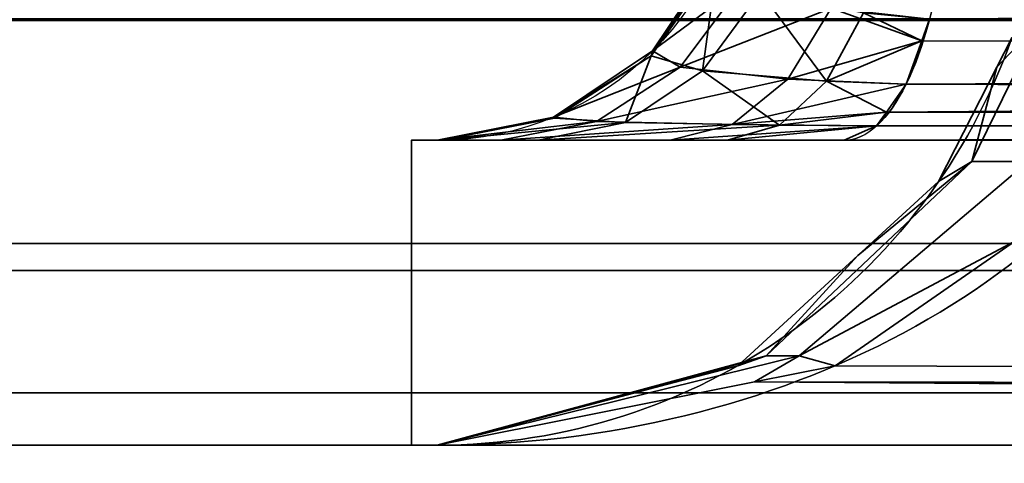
# Model space of a CAD drawing. Header units: millimetres. Extents: x -503 to 6703, y -110 to 193.
# Tile 290 of 656: x 1108.7 to 1110.96, y -27.54 to -26.52. Entities that reach past the tile are written whole.
import ezdxf

# ---------------------------------------------------------------- set-up
doc = ezdxf.new("R2010")
doc.units = ezdxf.units.MM
doc.layers.add('151', color=7, linetype='Continuous', true_color=0xffffff)

# ---------------------------------------------------------------- blocks, each defined once
blk = doc.blocks.new('UG_SURFACE_166')
at = {"layer": '151', "color": 252, "linetype": 'Continuous', "lineweight": 35}
for points in [[(1085.08, -27.5, -7.75), (1133.92, -27.5, 673.3388), (1133.92, -27.5, 332.7944)], [(1085.08, -27.5, -7.75), (1133.92, -27.5, 1013.8832), (1133.92, -27.5, 673.3388)], [(1085.08, -27.5, -7.75), (1085.08, -27.5, 2072.17), (1133.92, -27.5, 1354.4277), (1133.92, -27.5, 1013.8832)], [(1085.08, -27.5, 2072.17), (1133.92, -27.5, 1694.972), (1133.92, -27.5, 1354.4277)], [(1085.08, -27.5, 2072.17), (1133.92, -27.5, 2023.33), (1133.92, -27.5, 1694.972)], [(1133.92, -27.5, 332.7944), (1133.92, -27.5, -7.75), (1085.08, -27.5, -7.75)], [(1133.92, -27.5, 2023.33), (1085.08, -27.5, 2072.17), (1085.08, -29, 2072.17), (1133.92, -29, 2023.33)], [(1085.08, -27.5, -7.75), (1133.92, -27.5, -7.75), (1133.92, -29, -7.75), (1085.08, -29, -7.75)]]:
    blk.add_3dface(points, dxfattribs=at)
blk = doc.blocks.new('UG_SURFACE_167')
at = {"layer": '151', "color": 252, "linetype": 'Continuous', "lineweight": 35}
for points in [[(1085.08, -27.5, -7.75), (1133.92, -27.5, 673.3388), (1133.92, -27.5, 332.7944)], [(1085.08, -27.5, -7.75), (1133.92, -27.5, 1013.8832), (1133.92, -27.5, 673.3388)], [(1085.08, -27.5, -7.75), (1085.08, -27.5, 2072.17), (1133.92, -27.5, 1354.4277), (1133.92, -27.5, 1013.8832)], [(1085.08, -27.5, 2072.17), (1133.92, -27.5, 1694.972), (1133.92, -27.5, 1354.4277)], [(1085.08, -27.5, 2072.17), (1133.92, -27.5, 2023.33), (1133.92, -27.5, 1694.972)], [(1133.92, -27.5, 332.7944), (1133.92, -27.5, -7.75), (1085.08, -27.5, -7.75)], [(1133.92, -27.5, 2023.33), (1085.08, -27.5, 2072.17), (1085.08, -29, 2072.17), (1133.92, -29, 2023.33)], [(1085.08, -27.5, -7.75), (1133.92, -27.5, -7.75), (1133.92, -29, -7.75), (1085.08, -29, -7.75)]]:
    blk.add_3dface(points, dxfattribs=at)
blk = doc.blocks.new('UG_SURFACE_168')
at = {"layer": '151', "color": 252, "linetype": 'Continuous', "lineweight": 35}
for points in [[(1916.4697, -26.2282, 2073.7197), (1916.3797, -26.5246, 2073.6296), (1083.6203, -26.5246, 2073.6296), (1083.5303, -26.2282, 2073.7197)], [(1082.0591, -26.5209, 2075.1908), (1082.2345, -27.0987, 2075.0155), (1917.7655, -27.0987, 2075.0155), (1917.9409, -26.5209, 2075.1908)], [(1916.0372, -27.0372, 2073.2872), (1083.9628, -27.0372, 2073.2872), (1083.6203, -26.5246, 2073.6296), (1916.3797, -26.5246, 2073.6296)], [(1915.5246, -27.3797, 2072.7746), (1084.4754, -27.3797, 2072.7746), (1083.9628, -27.0372, 2073.2872), (1916.0372, -27.0372, 2073.2872)], [(1917.7655, -27.0987, 2075.0155), (1082.2345, -27.0987, 2075.0155), (1082.9021, -28.0979, 2074.348), (1917.0979, -28.0979, 2074.348)], [(1914.92, -27.5, 2072.17), (1085.08, -27.5, 2072.17), (1084.4754, -27.3797, 2072.7746), (1915.5246, -27.3797, 2072.7746)], [(1085.08, -27.5, 2072.17), (1914.92, -27.5, 2072.17), (1866.08, -27.5, 2023.33), (1133.92, -27.5, 2023.33)], [(1133.92, -29, 2023.33), (1085.08, -29, 2072.17), (1085.08, -27.5, 2072.17), (1133.92, -27.5, 2023.33)]]:
    blk.add_3dface(points, dxfattribs=at)
blk = doc.blocks.new('UG_SURFACE_194')
at = {"layer": '151', "color": 252, "linetype": 'Continuous', "lineweight": 35}
for points in [[(1110.7908, -26.5217, 1164.2646), (1130.2004, -26.5766, 1171.6117), (1130.2525, -26.3324, 1171.4731)], [(1130.2525, -26.3324, 998.5269), (1130.2004, -26.5766, 998.3883), (1110.7908, -26.5217, 1005.7354)], [(1110.3593, -26.4423, 1163.7856), (1110.3057, -26.3679, 1163.3767), (1110.1539, -26.595, 1163.3767)], [(1110.1539, -26.595, 1006.6233), (1110.1539, -26.595, 1163.3767), (1110.3057, -26.3679, 1163.3767), (1110.3057, -26.3679, 1006.6233)], [(1110.1539, -26.595, 1006.6233), (1110.3057, -26.3679, 1006.6233), (1110.303, -26.3891, 1006.5109)], [(1110.2688, -26.6409, 1006.0325), (1110.1506, -26.6058, 1006.4929), (1110.303, -26.3891, 1006.5109)], [(1110.303, -26.3891, 1006.5109), (1110.1506, -26.6058, 1006.4929), (1110.1539, -26.595, 1006.6233)], [(1110.303, -26.3891, 1006.5109), (1110.4019, -26.4594, 1006.1147), (1110.2688, -26.6409, 1006.0325)], [(1110.1539, -26.595, 1163.3767), (1110.2178, -26.6324, 1163.8515), (1110.3593, -26.4423, 1163.7856)], [(1110.5648, -26.497, 1164.1113), (1110.3593, -26.4423, 1163.7856), (1110.2178, -26.6324, 1163.8515)], [(1110.5536, -26.6643, 1005.695), (1110.2688, -26.6409, 1006.0325), (1110.4019, -26.4594, 1006.1147)], [(1110.4019, -26.4594, 1006.1147), (1110.6386, -26.5074, 1005.8247), (1110.5536, -26.6643, 1005.695)], [(1110.2178, -26.6324, 1163.8515), (1110.4648, -26.6593, 1164.2305), (1110.5648, -26.497, 1164.1113)], [(1110.5648, -26.497, 1164.1113), (1110.4648, -26.6593, 1164.2305), (1110.7728, -26.5714, 1164.3126)], [(1110.7728, -26.5714, 1005.6875), (1110.5536, -26.6643, 1005.695), (1110.6386, -26.5074, 1005.8247)], [(1110.7728, -26.5714, 1164.3126), (1110.7908, -26.5217, 1164.2646), (1110.5648, -26.497, 1164.1113)], [(1110.6386, -26.5074, 1005.8247), (1110.7908, -26.5217, 1005.7354), (1110.7728, -26.5714, 1005.6875)], [(1110.7908, -26.5217, 1164.2646), (1110.7728, -26.5714, 1164.3126), (1130.2004, -26.5766, 1171.6117)], [(1130.2004, -26.5766, 998.3883), (1110.7728, -26.5714, 1005.6875), (1110.7908, -26.5217, 1005.7354)], [(1110.9452, -26.6322, 1163.1), (1111.0454, -26.5266, 1163.3161), (1110.888, -26.8485, 1163.4473)], [(1111.017, -26.8485, 1163.6335), (1110.888, -26.8485, 1163.4473), (1111.0454, -26.5266, 1163.3161), (1111.1951, -26.5266, 1163.5323)], [(1110.888, -26.8485, 1006.5528), (1111.0454, -26.5266, 1006.6839), (1110.9452, -26.6322, 1006.9)], [(1110.888, -26.8485, 1006.5528), (1111.017, -26.8485, 1006.3665), (1111.1951, -26.5266, 1006.4677), (1111.0454, -26.5266, 1006.6839)], [(1110.9452, -26.6322, 1163.1), (1110.9796, -26.5648, 1163.0644), (1111.0454, -26.5266, 1163.3161)], [(1111.0454, -26.5266, 1006.6839), (1110.9796, -26.5648, 1006.9356), (1110.9452, -26.6322, 1006.9)], [(1110.4648, -26.6593, 1164.2305), (1110.7366, -26.6713, 1164.4089), (1110.7728, -26.5714, 1164.3126)], [(1110.7728, -26.5714, 1005.6875), (1110.7366, -26.6713, 1005.5912), (1110.5536, -26.6643, 1005.695)], [(1130.2, -26.578, 998.3875), (1110.6914, -26.7352, 1005.471), (1110.7366, -26.6713, 1005.5912)], [(1130.2, -26.578, 998.3875), (1130.1184, -26.7412, 998.1701), (1110.6914, -26.7352, 1005.471)], [(1130.2, -26.578, 1171.6125), (1110.7728, -26.5714, 1164.3126), (1110.7366, -26.6713, 1164.4089)], [(1130.2, -26.578, 998.3875), (1110.7366, -26.6713, 1005.5912), (1110.7728, -26.5714, 1005.6875)], [(1130.1184, -26.7412, 1171.8299), (1130.2, -26.578, 1171.6125), (1110.7366, -26.6713, 1164.4089)], [(1130.2, -26.578, 1171.6125), (1130.2004, -26.5766, 1171.6117), (1110.7728, -26.5714, 1164.3126)], [(1110.7728, -26.5714, 1005.6875), (1130.2004, -26.5766, 998.3883), (1130.2, -26.578, 998.3875)], [(1110.9796, -26.5648, 1163.0644), (1110.9452, -26.6322, 1006.9), (1110.9796, -26.5648, 1006.9356)], [(1110.9796, -26.5648, 1163.0644), (1110.9452, -26.6322, 1163.1), (1110.9452, -26.6322, 1006.9)], [(1110.2178, -26.6324, 1163.8515), (1110.1539, -26.595, 1163.3767), (1109.9268, -26.7467, 1163.3767)], [(1109.9268, -26.7467, 1006.6233), (1109.9268, -26.7467, 1163.3767), (1110.1539, -26.595, 1163.3767), (1110.1539, -26.595, 1006.6233)], [(1109.9268, -26.7467, 1006.6233), (1110.1539, -26.595, 1006.6233), (1110.1506, -26.6058, 1006.4929)], [(1110.1506, -26.6058, 1006.4929), (1109.929, -26.7496, 1006.4666), (1109.9268, -26.7467, 1006.6233)], [(1110.0917, -26.759, 1005.9229), (1109.929, -26.7496, 1006.4666), (1110.1506, -26.6058, 1006.4929)], [(1110.1506, -26.6058, 1006.4929), (1110.2688, -26.6409, 1006.0325), (1110.0917, -26.759, 1005.9229)], [(1109.9268, -26.7467, 1163.3767), (1110.0254, -26.7568, 1163.9413), (1110.2178, -26.6324, 1163.8515)], [(1110.4648, -26.6593, 1164.2305), (1110.2178, -26.6324, 1163.8515), (1110.0254, -26.7568, 1163.9413)], [(1110.446, -26.7652, 1005.531), (1110.0917, -26.759, 1005.9229), (1110.2688, -26.6409, 1006.0325)], [(1110.2688, -26.6409, 1006.0325), (1110.5536, -26.6643, 1005.695), (1110.446, -26.7652, 1005.531)], [(1110.888, -26.8485, 1163.4473), (1110.8114, -26.895, 1163.2391), (1110.9452, -26.6322, 1163.1)], [(1110.8114, -26.895, 1006.7608), (1110.9452, -26.6322, 1163.1), (1110.8114, -26.895, 1163.2391)], [(1110.8114, -26.895, 1006.7608), (1110.9452, -26.6322, 1006.9), (1110.9452, -26.6322, 1163.1)], [(1110.9452, -26.6322, 1006.9), (1110.8114, -26.895, 1006.7608), (1110.888, -26.8485, 1006.5528)], [(1110.0254, -26.7568, 1163.9413), (1110.3369, -26.7639, 1164.3829), (1110.4648, -26.6593, 1164.2305)], [(1110.7366, -26.6713, 1164.4089), (1110.4648, -26.6593, 1164.2305), (1110.3369, -26.7639, 1164.3829)], [(1110.3369, -26.7639, 1164.3829), (1110.6914, -26.7352, 1164.529), (1110.7366, -26.6713, 1164.4089)], [(1110.6914, -26.7352, 1005.471), (1110.446, -26.7652, 1005.531), (1110.5536, -26.6643, 1005.695)], [(1110.5536, -26.6643, 1005.695), (1110.7366, -26.6713, 1005.5912), (1110.6914, -26.7352, 1005.471)], [(1110.7366, -26.6713, 1164.4089), (1110.6914, -26.7352, 1164.529), (1130.1184, -26.7412, 1171.8299)], [(1110.3369, -26.7639, 1164.3829), (1110.6689, -26.767, 1164.5888), (1110.6914, -26.7352, 1164.529)], [(1110.6914, -26.7352, 1005.471), (1110.6689, -26.767, 1005.4111), (1110.446, -26.7652, 1005.531)], [(1130.1174, -26.7431, 998.1675), (1110.5943, -26.8, 1005.2124), (1110.6689, -26.767, 1005.4111)], [(1130.1174, -26.7431, 998.1675), (1130.0201, -26.8, 997.9088), (1110.5943, -26.8, 1005.2124)], [(1130.1174, -26.7431, 1171.8326), (1110.6914, -26.7352, 1164.529), (1110.6689, -26.767, 1164.5888)], [(1130.1174, -26.7431, 998.1675), (1110.6689, -26.767, 1005.4111), (1110.6914, -26.7352, 1005.471)], [(1130.0201, -26.8, 1172.0912), (1130.1174, -26.7431, 1171.8326), (1110.6689, -26.767, 1164.5888)], [(1130.1174, -26.7431, 1171.8326), (1130.1184, -26.7412, 1171.8299), (1110.6914, -26.7352, 1164.529)], [(1110.6914, -26.7352, 1005.471), (1130.1184, -26.7412, 998.1701), (1130.1174, -26.7431, 998.1675)], [(1110.0254, -26.7568, 1163.9413), (1109.9268, -26.7467, 1163.3767), (1109.659, -26.8, 1163.3767)], [(1109.659, -26.8, 1006.6233), (1109.659, -26.8, 1163.3767), (1109.9268, -26.7467, 1163.3767), (1109.9268, -26.7467, 1006.6233)], [(1109.659, -26.8, 1006.6233), (1109.9268, -26.7467, 1006.6233), (1109.929, -26.7496, 1006.4666)], [(1109.929, -26.7496, 1006.4666), (1109.67, -26.8, 1006.436), (1109.659, -26.8, 1006.6233)], [(1109.659, -26.8, 1163.3767), (1109.8058, -26.8, 1164.0437), (1110.0254, -26.7568, 1163.9413)], [(1109.67, -26.8, 1006.436), (1109.929, -26.7496, 1006.4666), (1110.0917, -26.759, 1005.9229)], [(1110.0917, -26.759, 1005.9229), (1109.8909, -26.8, 1005.7988), (1109.67, -26.8, 1006.436)], [(1110.3369, -26.7639, 1164.3829), (1110.0254, -26.7568, 1163.9413), (1109.8058, -26.8, 1164.0437)], [(1109.8058, -26.8, 1164.0437), (1110.1942, -26.8, 1164.5529), (1110.3369, -26.7639, 1164.3829)], [(1109.8909, -26.8, 1005.7988), (1110.0917, -26.759, 1005.9229), (1110.446, -26.7652, 1005.531)], [(1110.446, -26.7652, 1005.531), (1110.3264, -26.8, 1005.3487), (1109.8909, -26.8, 1005.7988)], [(1110.6689, -26.767, 1164.5888), (1110.3369, -26.7639, 1164.3829), (1110.1942, -26.8, 1164.5529)], [(1110.3264, -26.8, 1005.3487), (1110.446, -26.7652, 1005.531), (1110.6689, -26.767, 1005.4111)], [(1110.1942, -26.8, 1164.5529), (1110.5943, -26.8, 1164.7875), (1110.6689, -26.767, 1164.5888)], [(1110.6689, -26.767, 1005.4111), (1110.5943, -26.8, 1005.2124), (1110.3264, -26.8, 1005.3487)], [(1110.6689, -26.767, 1164.5888), (1110.5943, -26.8, 1164.7875), (1130.0201, -26.8, 1172.0912)], [(1109.5999, -26.8, 980), (1109.5999, -26.8, 1165), (1109.659, -26.8, 1006.6233)], [(1109.659, -26.8, 1006.6233), (1109.67, -26.8, 1006.436), (1109.5999, -26.8, 980)], [(1109.67, -26.8, 1006.436), (1109.8909, -26.8, 1005.7988), (1109.5999, -26.8, 980)], [(1109.5999, -26.8, 1165), (1109.659, -26.8, 1163.3767), (1109.659, -26.8, 1006.6233)], [(1109.5999, -26.8, 1165), (1110.9999, -26.8, 1165), (1110.5943, -26.8, 1164.7875)], [(1109.5999, -26.8, 980), (1110.3264, -26.8, 1005.3487), (1110.5943, -26.8, 1005.2124)], [(1109.5999, -26.8, 1165), (1109.8058, -26.8, 1164.0437), (1109.659, -26.8, 1163.3767)], [(1110.5943, -26.8, 1164.7875), (1110.1942, -26.8, 1164.5529), (1109.5999, -26.8, 1165)], [(1109.5999, -26.8, 980), (1109.8909, -26.8, 1005.7988), (1110.3264, -26.8, 1005.3487)], [(1110.1942, -26.8, 1164.5529), (1109.8058, -26.8, 1164.0437), (1109.5999, -26.8, 1165)], [(1110.5943, -26.8, 1005.2124), (1130.0201, -26.8, 997.9088), (1130.0201, -26.8, 980), (1109.5999, -26.8, 980)], [(1109.5999, -27.5, 1165), (1109.5999, -26.8, 1165), (1109.5999, -26.8, 980), (1109.5999, -27.5, 980)], [(1109.5999, -27.5, 1165), (1110.9999, -27.5, 1165), (1110.9999, -26.8, 1165), (1109.5999, -26.8, 1165)], [(1130.0201, -27.5, 980), (1109.5999, -27.5, 980), (1109.5999, -26.8, 980), (1130.0201, -26.8, 980)], [(1130.0201, -26.8, 1172.0912), (1110.5943, -26.8, 1164.7875), (1110.9999, -26.8, 1165)], [(1110.6257, -27.0649, 1163.4319), (1110.888, -26.8485, 1163.4473), (1110.4151, -27.2951, 1163.8317)], [(1110.4907, -27.2951, 1163.9408), (1110.4151, -27.2951, 1163.8317), (1110.888, -26.8485, 1163.4473), (1111.017, -26.8485, 1163.6335)], [(1110.4151, -27.2951, 1006.1682), (1110.888, -26.8485, 1006.5528), (1110.6257, -27.0649, 1006.5682)], [(1110.4151, -27.2951, 1006.1682), (1110.4907, -27.2951, 1006.0592), (1111.017, -26.8485, 1006.3665), (1110.888, -26.8485, 1006.5528)], [(1110.4907, -27.2951, 1163.9408), (1111.017, -26.8485, 1163.6335), (1110.9884, -27.0309, 1163.8631)], [(1110.9884, -27.0309, 1006.1369), (1111.017, -26.8485, 1006.3665), (1110.4907, -27.2951, 1006.0592)], [(1110.6257, -27.0649, 1163.4319), (1110.8114, -26.895, 1163.2391), (1110.888, -26.8485, 1163.4473)], [(1110.888, -26.8485, 1006.5528), (1110.8114, -26.895, 1006.7608), (1110.6257, -27.0649, 1006.5682)], [(1110.8114, -26.895, 1163.2391), (1110.6257, -27.0649, 1006.5682), (1110.8114, -26.895, 1006.7608)], [(1110.8114, -26.895, 1163.2391), (1110.6257, -27.0649, 1163.4319), (1110.6257, -27.0649, 1006.5682)], [(1110.9884, -27.0309, 1163.8631), (1110.5734, -27.3178, 1164.0419), (1110.4907, -27.2951, 1163.9408)], [(1110.4907, -27.2951, 1006.0592), (1110.5734, -27.3178, 1005.9581), (1110.9884, -27.0309, 1006.1369)], [(1130.2166, -27.3824, 1171.5686), (1110.5734, -27.3178, 1164.0419), (1110.9884, -27.0309, 1163.8631)], [(1110.9884, -27.0309, 1006.1369), (1110.5734, -27.3178, 1005.9581), (1130.2166, -27.3824, 998.4314)], [(1110.4151, -27.2951, 1163.8317), (1110.3497, -27.3178, 1163.7186), (1110.6257, -27.0649, 1163.4319)], [(1110.3497, -27.3178, 1006.2814), (1110.6257, -27.0649, 1163.4319), (1110.3497, -27.3178, 1163.7186)], [(1110.3497, -27.3178, 1006.2814), (1110.6257, -27.0649, 1006.5682), (1110.6257, -27.0649, 1163.4319)], [(1110.6257, -27.0649, 1006.5682), (1110.3497, -27.3178, 1006.2814), (1110.4151, -27.2951, 1006.1682)], [(1110.4151, -27.2951, 1163.8317), (1109.659, -27.5, 1164.436), (1110.1854, -27.3611, 1163.8892)], [(1110.3882, -27.3547, 1164.1217), (1109.659, -27.5, 1164.436), (1110.4907, -27.2951, 1163.9408)], [(1109.659, -27.5, 1164.436), (1110.4151, -27.2951, 1163.8317), (1110.4907, -27.2951, 1163.9408)], [(1110.4907, -27.2951, 1006.0592), (1109.659, -27.5, 1005.5641), (1110.3882, -27.3547, 1005.8782)], [(1110.1854, -27.3611, 1006.1108), (1109.659, -27.5, 1005.5641), (1110.4151, -27.2951, 1006.1682)], [(1109.659, -27.5, 1005.5641), (1110.4907, -27.2951, 1006.0592), (1110.4151, -27.2951, 1006.1682)], [(1110.1854, -27.3611, 1163.8892), (1110.3497, -27.3178, 1163.7186), (1110.4151, -27.2951, 1163.8317)], [(1110.4151, -27.2951, 1006.1682), (1110.3497, -27.3178, 1006.2814), (1110.1854, -27.3611, 1006.1108)], [(1110.4907, -27.2951, 1163.9408), (1110.5734, -27.3178, 1164.0419), (1110.3882, -27.3547, 1164.1217)], [(1110.3882, -27.3547, 1005.8782), (1110.5734, -27.3178, 1005.9581), (1110.4907, -27.2951, 1006.0592)], [(1110.3497, -27.3178, 1163.7186), (1110.1854, -27.3611, 1006.1108), (1110.3497, -27.3178, 1006.2814)], [(1110.3497, -27.3178, 1163.7186), (1110.1854, -27.3611, 1163.8892), (1110.1854, -27.3611, 1006.1108)], [(1130.2166, -27.3824, 1171.5686), (1110.3882, -27.3547, 1164.1217), (1110.5734, -27.3178, 1164.0419)], [(1110.5734, -27.3178, 1005.9581), (1110.3882, -27.3547, 1005.8782), (1130.2166, -27.3824, 998.4314)], [(1130.0201, -27.5, 1172.0912), (1109.659, -27.5, 1164.436), (1110.3882, -27.3547, 1164.1217)], [(1110.3882, -27.3547, 1005.8782), (1109.659, -27.5, 1005.5641), (1130.0201, -27.5, 997.9088)], [(1110.1854, -27.3611, 1006.1108), (1110.1854, -27.3611, 1163.8892), (1109.659, -27.5, 1164.436), (1109.659, -27.5, 1005.5641)], [(1110.3882, -27.3547, 1164.1217), (1130.2166, -27.3824, 1171.5686), (1130.2146, -27.3863, 1171.5738)], [(1110.3882, -27.3547, 1164.1217), (1130.2146, -27.3863, 1171.5738), (1130.0201, -27.5, 1172.0912)], [(1130.0201, -27.5, 997.9088), (1130.2146, -27.3863, 998.4262), (1110.3882, -27.3547, 1005.8782)], [(1130.2146, -27.3863, 998.4262), (1130.2166, -27.3824, 998.4314), (1110.3882, -27.3547, 1005.8782)], [(1109.5999, -27.5, 1165), (1109.5999, -27.5, 980), (1109.659, -27.5, 1005.5641), (1109.659, -27.5, 1164.436)], [(1109.5999, -27.5, 980), (1130.0201, -27.5, 980), (1130.0201, -27.5, 997.9088), (1109.659, -27.5, 1005.5641)], [(1109.659, -27.5, 1164.436), (1110.9999, -27.5, 1165), (1109.5999, -27.5, 1165)], [(1110.9999, -27.5, 1165), (1109.659, -27.5, 1164.436), (1130.0201, -27.5, 1172.0912)]]:
    blk.add_3dface(points, dxfattribs=at)
blk = doc.blocks.new('UG_SURFACE_202')
at = {"layer": '151', "color": 252, "linetype": 'Continuous', "lineweight": 35}
for points in [[(1110.7908, -26.5217, 1164.2646), (1130.2004, -26.5766, 1171.6117), (1130.2525, -26.3324, 1171.4731)], [(1130.2525, -26.3324, 998.5269), (1130.2004, -26.5766, 998.3883), (1110.7908, -26.5217, 1005.7354)], [(1110.3593, -26.4423, 1163.7856), (1110.3057, -26.3679, 1163.3767), (1110.1539, -26.595, 1163.3767)], [(1110.1539, -26.595, 1006.6233), (1110.1539, -26.595, 1163.3767), (1110.3057, -26.3679, 1163.3767), (1110.3057, -26.3679, 1006.6233)], [(1110.1539, -26.595, 1006.6233), (1110.3057, -26.3679, 1006.6233), (1110.303, -26.3891, 1006.5109)], [(1110.2688, -26.6409, 1006.0325), (1110.1506, -26.6058, 1006.4929), (1110.303, -26.3891, 1006.5109)], [(1110.303, -26.3891, 1006.5109), (1110.1506, -26.6058, 1006.4929), (1110.1539, -26.595, 1006.6233)], [(1110.303, -26.3891, 1006.5109), (1110.4019, -26.4594, 1006.1147), (1110.2688, -26.6409, 1006.0325)], [(1110.1539, -26.595, 1163.3767), (1110.2178, -26.6324, 1163.8515), (1110.3593, -26.4423, 1163.7856)], [(1110.5648, -26.497, 1164.1113), (1110.3593, -26.4423, 1163.7856), (1110.2178, -26.6324, 1163.8515)], [(1110.5536, -26.6643, 1005.695), (1110.2688, -26.6409, 1006.0325), (1110.4019, -26.4594, 1006.1147)], [(1110.4019, -26.4594, 1006.1147), (1110.6386, -26.5074, 1005.8247), (1110.5536, -26.6643, 1005.695)], [(1110.2178, -26.6324, 1163.8515), (1110.4648, -26.6593, 1164.2305), (1110.5648, -26.497, 1164.1113)], [(1110.5648, -26.497, 1164.1113), (1110.4648, -26.6593, 1164.2305), (1110.7728, -26.5714, 1164.3126)], [(1110.7728, -26.5714, 1005.6875), (1110.5536, -26.6643, 1005.695), (1110.6386, -26.5074, 1005.8247)], [(1110.7728, -26.5714, 1164.3126), (1110.7908, -26.5217, 1164.2646), (1110.5648, -26.497, 1164.1113)], [(1110.6386, -26.5074, 1005.8247), (1110.7908, -26.5217, 1005.7354), (1110.7728, -26.5714, 1005.6875)], [(1110.7908, -26.5217, 1164.2646), (1110.7728, -26.5714, 1164.3126), (1130.2004, -26.5766, 1171.6117)], [(1130.2004, -26.5766, 998.3883), (1110.7728, -26.5714, 1005.6875), (1110.7908, -26.5217, 1005.7354)], [(1110.9452, -26.6322, 1163.1), (1111.0454, -26.5266, 1163.3161), (1110.888, -26.8485, 1163.4473)], [(1111.017, -26.8485, 1163.6335), (1110.888, -26.8485, 1163.4473), (1111.0454, -26.5266, 1163.3161), (1111.1951, -26.5266, 1163.5323)], [(1110.888, -26.8485, 1006.5528), (1111.0454, -26.5266, 1006.6839), (1110.9452, -26.6322, 1006.9)], [(1110.888, -26.8485, 1006.5528), (1111.017, -26.8485, 1006.3665), (1111.1951, -26.5266, 1006.4677), (1111.0454, -26.5266, 1006.6839)], [(1110.9452, -26.6322, 1163.1), (1110.9796, -26.5648, 1163.0644), (1111.0454, -26.5266, 1163.3161)], [(1111.0454, -26.5266, 1006.6839), (1110.9796, -26.5648, 1006.9356), (1110.9452, -26.6322, 1006.9)], [(1110.4648, -26.6593, 1164.2305), (1110.7366, -26.6713, 1164.4089), (1110.7728, -26.5714, 1164.3126)], [(1110.7728, -26.5714, 1005.6875), (1110.7366, -26.6713, 1005.5912), (1110.5536, -26.6643, 1005.695)], [(1130.2, -26.578, 998.3875), (1110.6914, -26.7352, 1005.471), (1110.7366, -26.6713, 1005.5912)], [(1130.2, -26.578, 998.3875), (1130.1184, -26.7412, 998.1701), (1110.6914, -26.7352, 1005.471)], [(1130.2, -26.578, 1171.6125), (1110.7728, -26.5714, 1164.3126), (1110.7366, -26.6713, 1164.4089)], [(1130.2, -26.578, 998.3875), (1110.7366, -26.6713, 1005.5912), (1110.7728, -26.5714, 1005.6875)], [(1130.1184, -26.7412, 1171.8299), (1130.2, -26.578, 1171.6125), (1110.7366, -26.6713, 1164.4089)], [(1130.2, -26.578, 1171.6125), (1130.2004, -26.5766, 1171.6117), (1110.7728, -26.5714, 1164.3126)], [(1110.7728, -26.5714, 1005.6875), (1130.2004, -26.5766, 998.3883), (1130.2, -26.578, 998.3875)], [(1110.9796, -26.5648, 1163.0644), (1110.9452, -26.6322, 1006.9), (1110.9796, -26.5648, 1006.9356)], [(1110.9796, -26.5648, 1163.0644), (1110.9452, -26.6322, 1163.1), (1110.9452, -26.6322, 1006.9)], [(1110.2178, -26.6324, 1163.8515), (1110.1539, -26.595, 1163.3767), (1109.9268, -26.7467, 1163.3767)], [(1109.9268, -26.7467, 1006.6233), (1109.9268, -26.7467, 1163.3767), (1110.1539, -26.595, 1163.3767), (1110.1539, -26.595, 1006.6233)], [(1109.9268, -26.7467, 1006.6233), (1110.1539, -26.595, 1006.6233), (1110.1506, -26.6058, 1006.4929)], [(1110.1506, -26.6058, 1006.4929), (1109.929, -26.7496, 1006.4666), (1109.9268, -26.7467, 1006.6233)], [(1110.0917, -26.759, 1005.9229), (1109.929, -26.7496, 1006.4666), (1110.1506, -26.6058, 1006.4929)], [(1110.1506, -26.6058, 1006.4929), (1110.2688, -26.6409, 1006.0325), (1110.0917, -26.759, 1005.9229)], [(1109.9268, -26.7467, 1163.3767), (1110.0254, -26.7568, 1163.9413), (1110.2178, -26.6324, 1163.8515)], [(1110.4648, -26.6593, 1164.2305), (1110.2178, -26.6324, 1163.8515), (1110.0254, -26.7568, 1163.9413)], [(1110.446, -26.7652, 1005.531), (1110.0917, -26.759, 1005.9229), (1110.2688, -26.6409, 1006.0325)], [(1110.2688, -26.6409, 1006.0325), (1110.5536, -26.6643, 1005.695), (1110.446, -26.7652, 1005.531)], [(1110.888, -26.8485, 1163.4473), (1110.8114, -26.895, 1163.2391), (1110.9452, -26.6322, 1163.1)], [(1110.8114, -26.895, 1006.7608), (1110.9452, -26.6322, 1163.1), (1110.8114, -26.895, 1163.2391)], [(1110.8114, -26.895, 1006.7608), (1110.9452, -26.6322, 1006.9), (1110.9452, -26.6322, 1163.1)], [(1110.9452, -26.6322, 1006.9), (1110.8114, -26.895, 1006.7608), (1110.888, -26.8485, 1006.5528)], [(1110.0254, -26.7568, 1163.9413), (1110.3369, -26.7639, 1164.3829), (1110.4648, -26.6593, 1164.2305)], [(1110.7366, -26.6713, 1164.4089), (1110.4648, -26.6593, 1164.2305), (1110.3369, -26.7639, 1164.3829)], [(1110.3369, -26.7639, 1164.3829), (1110.6914, -26.7352, 1164.529), (1110.7366, -26.6713, 1164.4089)], [(1110.6914, -26.7352, 1005.471), (1110.446, -26.7652, 1005.531), (1110.5536, -26.6643, 1005.695)], [(1110.5536, -26.6643, 1005.695), (1110.7366, -26.6713, 1005.5912), (1110.6914, -26.7352, 1005.471)], [(1110.7366, -26.6713, 1164.4089), (1110.6914, -26.7352, 1164.529), (1130.1184, -26.7412, 1171.8299)], [(1110.3369, -26.7639, 1164.3829), (1110.6689, -26.767, 1164.5888), (1110.6914, -26.7352, 1164.529)], [(1110.6914, -26.7352, 1005.471), (1110.6689, -26.767, 1005.4111), (1110.446, -26.7652, 1005.531)], [(1130.1174, -26.7431, 998.1675), (1110.5943, -26.8, 1005.2124), (1110.6689, -26.767, 1005.4111)], [(1130.1174, -26.7431, 998.1675), (1130.0201, -26.8, 997.9088), (1110.5943, -26.8, 1005.2124)], [(1130.1174, -26.7431, 1171.8326), (1110.6914, -26.7352, 1164.529), (1110.6689, -26.767, 1164.5888)], [(1130.1174, -26.7431, 998.1675), (1110.6689, -26.767, 1005.4111), (1110.6914, -26.7352, 1005.471)], [(1130.0201, -26.8, 1172.0912), (1130.1174, -26.7431, 1171.8326), (1110.6689, -26.767, 1164.5888)], [(1130.1174, -26.7431, 1171.8326), (1130.1184, -26.7412, 1171.8299), (1110.6914, -26.7352, 1164.529)], [(1110.6914, -26.7352, 1005.471), (1130.1184, -26.7412, 998.1701), (1130.1174, -26.7431, 998.1675)], [(1110.0254, -26.7568, 1163.9413), (1109.9268, -26.7467, 1163.3767), (1109.659, -26.8, 1163.3767)], [(1109.659, -26.8, 1006.6233), (1109.659, -26.8, 1163.3767), (1109.9268, -26.7467, 1163.3767), (1109.9268, -26.7467, 1006.6233)], [(1109.659, -26.8, 1006.6233), (1109.9268, -26.7467, 1006.6233), (1109.929, -26.7496, 1006.4666)], [(1109.929, -26.7496, 1006.4666), (1109.67, -26.8, 1006.436), (1109.659, -26.8, 1006.6233)], [(1109.659, -26.8, 1163.3767), (1109.8058, -26.8, 1164.0437), (1110.0254, -26.7568, 1163.9413)], [(1109.67, -26.8, 1006.436), (1109.929, -26.7496, 1006.4666), (1110.0917, -26.759, 1005.9229)], [(1110.0917, -26.759, 1005.9229), (1109.8909, -26.8, 1005.7988), (1109.67, -26.8, 1006.436)], [(1110.3369, -26.7639, 1164.3829), (1110.0254, -26.7568, 1163.9413), (1109.8058, -26.8, 1164.0437)], [(1109.8058, -26.8, 1164.0437), (1110.1942, -26.8, 1164.5529), (1110.3369, -26.7639, 1164.3829)], [(1109.8909, -26.8, 1005.7988), (1110.0917, -26.759, 1005.9229), (1110.446, -26.7652, 1005.531)], [(1110.446, -26.7652, 1005.531), (1110.3264, -26.8, 1005.3487), (1109.8909, -26.8, 1005.7988)], [(1110.6689, -26.767, 1164.5888), (1110.3369, -26.7639, 1164.3829), (1110.1942, -26.8, 1164.5529)], [(1110.3264, -26.8, 1005.3487), (1110.446, -26.7652, 1005.531), (1110.6689, -26.767, 1005.4111)], [(1110.1942, -26.8, 1164.5529), (1110.5943, -26.8, 1164.7875), (1110.6689, -26.767, 1164.5888)], [(1110.6689, -26.767, 1005.4111), (1110.5943, -26.8, 1005.2124), (1110.3264, -26.8, 1005.3487)], [(1110.6689, -26.767, 1164.5888), (1110.5943, -26.8, 1164.7875), (1130.0201, -26.8, 1172.0912)], [(1109.5999, -26.8, 980), (1109.5999, -26.8, 1165), (1109.659, -26.8, 1006.6233)], [(1109.659, -26.8, 1006.6233), (1109.67, -26.8, 1006.436), (1109.5999, -26.8, 980)], [(1109.67, -26.8, 1006.436), (1109.8909, -26.8, 1005.7988), (1109.5999, -26.8, 980)], [(1109.5999, -26.8, 1165), (1109.659, -26.8, 1163.3767), (1109.659, -26.8, 1006.6233)], [(1109.5999, -26.8, 1165), (1110.9999, -26.8, 1165), (1110.5943, -26.8, 1164.7875)], [(1109.5999, -26.8, 980), (1110.3264, -26.8, 1005.3487), (1110.5943, -26.8, 1005.2124)], [(1109.5999, -26.8, 1165), (1109.8058, -26.8, 1164.0437), (1109.659, -26.8, 1163.3767)], [(1110.5943, -26.8, 1164.7875), (1110.1942, -26.8, 1164.5529), (1109.5999, -26.8, 1165)], [(1109.5999, -26.8, 980), (1109.8909, -26.8, 1005.7988), (1110.3264, -26.8, 1005.3487)], [(1110.1942, -26.8, 1164.5529), (1109.8058, -26.8, 1164.0437), (1109.5999, -26.8, 1165)], [(1110.5943, -26.8, 1005.2124), (1130.0201, -26.8, 997.9088), (1130.0201, -26.8, 980), (1109.5999, -26.8, 980)], [(1109.5999, -27.5, 1165), (1109.5999, -26.8, 1165), (1109.5999, -26.8, 980), (1109.5999, -27.5, 980)], [(1109.5999, -27.5, 1165), (1110.9999, -27.5, 1165), (1110.9999, -26.8, 1165), (1109.5999, -26.8, 1165)], [(1130.0201, -27.5, 980), (1109.5999, -27.5, 980), (1109.5999, -26.8, 980), (1130.0201, -26.8, 980)], [(1130.0201, -26.8, 1172.0912), (1110.5943, -26.8, 1164.7875), (1110.9999, -26.8, 1165)], [(1110.6257, -27.0649, 1163.4319), (1110.888, -26.8485, 1163.4473), (1110.4151, -27.2951, 1163.8317)], [(1110.4907, -27.2951, 1163.9408), (1110.4151, -27.2951, 1163.8317), (1110.888, -26.8485, 1163.4473), (1111.017, -26.8485, 1163.6335)], [(1110.4151, -27.2951, 1006.1682), (1110.888, -26.8485, 1006.5528), (1110.6257, -27.0649, 1006.5682)], [(1110.4151, -27.2951, 1006.1682), (1110.4907, -27.2951, 1006.0592), (1111.017, -26.8485, 1006.3665), (1110.888, -26.8485, 1006.5528)], [(1110.4907, -27.2951, 1163.9408), (1111.017, -26.8485, 1163.6335), (1110.9884, -27.0309, 1163.8631)], [(1110.9884, -27.0309, 1006.1369), (1111.017, -26.8485, 1006.3665), (1110.4907, -27.2951, 1006.0592)], [(1110.6257, -27.0649, 1163.4319), (1110.8114, -26.895, 1163.2391), (1110.888, -26.8485, 1163.4473)], [(1110.888, -26.8485, 1006.5528), (1110.8114, -26.895, 1006.7608), (1110.6257, -27.0649, 1006.5682)], [(1110.8114, -26.895, 1163.2391), (1110.6257, -27.0649, 1006.5682), (1110.8114, -26.895, 1006.7608)], [(1110.8114, -26.895, 1163.2391), (1110.6257, -27.0649, 1163.4319), (1110.6257, -27.0649, 1006.5682)], [(1110.9884, -27.0309, 1163.8631), (1110.5734, -27.3178, 1164.0419), (1110.4907, -27.2951, 1163.9408)], [(1110.4907, -27.2951, 1006.0592), (1110.5734, -27.3178, 1005.9581), (1110.9884, -27.0309, 1006.1369)], [(1130.2166, -27.3824, 1171.5686), (1110.5734, -27.3178, 1164.0419), (1110.9884, -27.0309, 1163.8631)], [(1110.9884, -27.0309, 1006.1369), (1110.5734, -27.3178, 1005.9581), (1130.2166, -27.3824, 998.4314)], [(1110.4151, -27.2951, 1163.8317), (1110.3497, -27.3178, 1163.7186), (1110.6257, -27.0649, 1163.4319)], [(1110.3497, -27.3178, 1006.2814), (1110.6257, -27.0649, 1163.4319), (1110.3497, -27.3178, 1163.7186)], [(1110.3497, -27.3178, 1006.2814), (1110.6257, -27.0649, 1006.5682), (1110.6257, -27.0649, 1163.4319)], [(1110.6257, -27.0649, 1006.5682), (1110.3497, -27.3178, 1006.2814), (1110.4151, -27.2951, 1006.1682)], [(1110.4151, -27.2951, 1163.8317), (1109.659, -27.5, 1164.436), (1110.1854, -27.3611, 1163.8892)], [(1110.3882, -27.3547, 1164.1217), (1109.659, -27.5, 1164.436), (1110.4907, -27.2951, 1163.9408)], [(1109.659, -27.5, 1164.436), (1110.4151, -27.2951, 1163.8317), (1110.4907, -27.2951, 1163.9408)], [(1110.4907, -27.2951, 1006.0592), (1109.659, -27.5, 1005.5641), (1110.3882, -27.3547, 1005.8782)], [(1110.1854, -27.3611, 1006.1108), (1109.659, -27.5, 1005.5641), (1110.4151, -27.2951, 1006.1682)], [(1109.659, -27.5, 1005.5641), (1110.4907, -27.2951, 1006.0592), (1110.4151, -27.2951, 1006.1682)], [(1110.1854, -27.3611, 1163.8892), (1110.3497, -27.3178, 1163.7186), (1110.4151, -27.2951, 1163.8317)], [(1110.4151, -27.2951, 1006.1682), (1110.3497, -27.3178, 1006.2814), (1110.1854, -27.3611, 1006.1108)], [(1110.4907, -27.2951, 1163.9408), (1110.5734, -27.3178, 1164.0419), (1110.3882, -27.3547, 1164.1217)], [(1110.3882, -27.3547, 1005.8782), (1110.5734, -27.3178, 1005.9581), (1110.4907, -27.2951, 1006.0592)], [(1110.3497, -27.3178, 1163.7186), (1110.1854, -27.3611, 1006.1108), (1110.3497, -27.3178, 1006.2814)], [(1110.3497, -27.3178, 1163.7186), (1110.1854, -27.3611, 1163.8892), (1110.1854, -27.3611, 1006.1108)], [(1130.2166, -27.3824, 1171.5686), (1110.3882, -27.3547, 1164.1217), (1110.5734, -27.3178, 1164.0419)], [(1110.5734, -27.3178, 1005.9581), (1110.3882, -27.3547, 1005.8782), (1130.2166, -27.3824, 998.4314)], [(1130.0201, -27.5, 1172.0912), (1109.659, -27.5, 1164.436), (1110.3882, -27.3547, 1164.1217)], [(1110.3882, -27.3547, 1005.8782), (1109.659, -27.5, 1005.5641), (1130.0201, -27.5, 997.9088)], [(1110.1854, -27.3611, 1006.1108), (1110.1854, -27.3611, 1163.8892), (1109.659, -27.5, 1164.436), (1109.659, -27.5, 1005.5641)], [(1110.3882, -27.3547, 1164.1217), (1130.2166, -27.3824, 1171.5686), (1130.2146, -27.3863, 1171.5738)], [(1110.3882, -27.3547, 1164.1217), (1130.2146, -27.3863, 1171.5738), (1130.0201, -27.5, 1172.0912)], [(1130.0201, -27.5, 997.9088), (1130.2146, -27.3863, 998.4262), (1110.3882, -27.3547, 1005.8782)], [(1130.2146, -27.3863, 998.4262), (1130.2166, -27.3824, 998.4314), (1110.3882, -27.3547, 1005.8782)], [(1109.5999, -27.5, 1165), (1109.5999, -27.5, 980), (1109.659, -27.5, 1005.5641), (1109.659, -27.5, 1164.436)], [(1109.5999, -27.5, 980), (1130.0201, -27.5, 980), (1130.0201, -27.5, 997.9088), (1109.659, -27.5, 1005.5641)], [(1109.659, -27.5, 1164.436), (1110.9999, -27.5, 1165), (1109.5999, -27.5, 1165)], [(1110.9999, -27.5, 1165), (1109.659, -27.5, 1164.436), (1130.0201, -27.5, 1172.0912)]]:
    blk.add_3dface(points, dxfattribs=at)

msp = doc.modelspace()

# ---------------------------------------------------------------- linework, layer by layer
at = {"layer": '151', "color": 252, "linetype": 'Continuous', "lineweight": -3, "true_color": 0x939598}
for p, q in [((1109.6, -26.8, 1165), (1111, -26.8, 1165)), ((1109.6, -26.8, 980), (1130.0201, -26.8, 980)), ((1109.6, -26.8, 1165), (1109.6, -26.8, 980)), ((1109.6, -27.5, 1165), (1109.6, -26.8, 1165)), ((1109.6, -27.5, 980), (1109.6, -26.8, 980)), ((1109.6, -27.5, 1165), (1109.6, -26.8, 1165)), ((1109.6, -27.5, 980), (1109.6, -26.8, 980)), ((1109.6, -26.8, 1165), (1109.6, -26.8, 980)), ((1109.6, -26.8, 980), (1130.0201, -26.8, 980)), ((1109.6, -26.8, 1165), (1111, -26.8, 1165)), ((1109.659, -26.8, 1163.3767), (1109.659, -26.8, 1006.6233)), ((1109.659, -26.8, 1163.3767), (1109.659, -26.8, 1006.6233)), ((1130.0201, -26.8, 1172.0912), (1110.5942, -26.8, 1164.7876)), ((1110.5942, -26.8, 1005.2124), (1130.0201, -26.8, 997.9088)), ((1110.5942, -26.8, 1005.2124), (1130.0201, -26.8, 997.9088)), ((1130.0201, -26.8, 1172.0912), (1110.5942, -26.8, 1164.7876)), ((1085.08, -27.5, 2072.17), (1133.92, -27.5, 2023.33)), ((1914.92, -27.5, 2072.17), (1085.08, -27.5, 2072.17)), ((1133.92, -27.5, -7.75), (1085.08, -27.5, -7.75)), ((1085.08, -27.5, 2072.17), (1133.92, -27.5, 2023.33)), ((1133.92, -27.5, -7.75), (1085.08, -27.5, -7.75)), ((1085.08, -27.5, 2072.17), (1133.92, -27.5, 2023.33)), ((1109.6, -27.5, 1165), (1109.6, -27.5, 980)), ((1111, -27.5, 1165), (1109.6, -27.5, 1165)), ((1109.6, -27.5, 980), (1130.0201, -27.5, 980)), ((1109.6, -27.5, 1165), (1109.6, -27.5, 980)), ((1111, -27.5, 1165), (1109.6, -27.5, 1165)), ((1109.6, -27.5, 980), (1130.0201, -27.5, 980)), ((1109.659, -27.5, 1005.5641), (1109.659, -27.5, 1164.4359)), ((1109.659, -27.5, 1164.4359), (1130.0201, -27.5, 1172.0912)), ((1130.0201, -27.5, 997.9088), (1109.659, -27.5, 1005.5641)), ((1109.659, -27.5, 1164.4359), (1130.0201, -27.5, 1172.0912)), ((1130.0201, -27.5, 997.9088), (1109.659, -27.5, 1005.5641)), ((1109.659, -27.5, 1005.5641), (1109.659, -27.5, 1164.4359))]:
    msp.add_line(p, q, dxfattribs=at)
at = {"layer": '151', "color": 252, "linetype": 'Continuous', "lineweight": -3, "true_color": 0x939598, "extrusion": (0, 0, -1)}
for centre in [(-1109.659, -26.1, -1006.6233), (-1109.659, -26.1, -1163.3767), (-1109.659, -26.1, -1163.3767), (-1109.659, -26.1, -1006.6233)]:
    msp.add_arc(centre, 0.7, 180, 270, dxfattribs=at)
at = {"layer": '151', "color": 252, "linetype": 'Continuous', "lineweight": -3, "true_color": 0x939598, "extrusion": (0.936029, 0, -0.351924)}
msp.add_arc((-26.1, 1331.7521, 685.79), 0.7, 109.3882, 180, dxfattribs=at)
msp.add_arc((-26.1, 1331.7521, 685.79), 0.7, 109.3882, 180, dxfattribs=at)
at = {"layer": '151', "color": 252, "linetype": 'Continuous', "lineweight": -3, "true_color": 0x939598, "extrusion": (0.936029, 1.15982e-15, 0.351924)}
msp.add_arc((-26.1, 699.4301, 1449.4644), 0.7, 180, 250.6118, dxfattribs=at)
msp.add_arc((-26.1, 699.4301, 1449.4644), 0.7, 180, 250.6118, dxfattribs=at)
at = {"layer": '151', "color": 252, "linetype": 'Continuous', "lineweight": -3, "true_color": 0x939598, "extrusion": (-0.72035, 0, -0.69361)}
msp.add_ellipse((1109.659, -26.1, 1164.4359), major_axis=(1.4, 0, -1.454), ratio=0.69361, start_param=0.338388, end_param=1.570796, dxfattribs=at)
msp.add_ellipse((1109.659, -26.1, 1164.4359), major_axis=(1.4, 0, -1.454), ratio=0.69361, start_param=0.338388, end_param=1.570796, dxfattribs=at)
at = {"layer": '151', "color": 252, "linetype": 'Continuous', "lineweight": -3, "true_color": 0x939598, "extrusion": (0.395731, 0, 0.918367)}
msp.add_ellipse((1109.659, -26.1, 1164.4359), major_axis=(1.8537, 0, -0.7988), ratio=0.69361, start_param=4.712389, end_param=5.944798, dxfattribs=at)
msp.add_ellipse((1109.659, -26.1, 1164.4359), major_axis=(1.8537, 0, -0.7988), ratio=0.69361, start_param=4.712389, end_param=5.944798, dxfattribs=at)
at = {"layer": '151', "color": 252, "linetype": 'Continuous', "lineweight": -3, "true_color": 0x939598, "extrusion": (-0.72035, 0, 0.69361)}
msp.add_ellipse((1109.659, -26.1, 1005.5641), major_axis=(1.4, 0, 1.454), ratio=0.69361, start_param=4.712389, end_param=5.944798, dxfattribs=at)
msp.add_ellipse((1109.659, -26.1, 1005.5641), major_axis=(1.4, 0, 1.454), ratio=0.69361, start_param=4.712389, end_param=5.944798, dxfattribs=at)
at = {"layer": '151', "color": 252, "linetype": 'Continuous', "lineweight": -3, "true_color": 0x939598, "extrusion": (0.395731, 0, -0.918367)}
msp.add_ellipse((1109.659, -26.1, 1005.5641), major_axis=(1.8537, 0, 0.7988), ratio=0.69361, start_param=0.338388, end_param=1.570796, dxfattribs=at)
msp.add_ellipse((1109.659, -26.1, 1005.5641), major_axis=(1.8537, 0, 0.7988), ratio=0.69361, start_param=0.338388, end_param=1.570796, dxfattribs=at)
at = {"layer": '151', "color": 252, "linetype": 'Continuous', "lineweight": -3, "true_color": 0x939598, "extrusion": (0, -1, 0)}
msp.add_ellipse((1111.059, -26.8, 1006.6233), major_axis=(0, 0, -1.4957), ratio=0.936029, start_param=4.712389, end_param=5.944798, dxfattribs=at)
msp.add_ellipse((1111.059, -26.8, 1006.6233), major_axis=(0, 0, -1.4957), ratio=0.936029, start_param=4.712389, end_param=5.944798, dxfattribs=at)
at = {"layer": '151', "color": 252, "linetype": 'Continuous', "lineweight": -3, "true_color": 0x939598, "extrusion": (0, -1, 6.93889e-16)}
msp.add_ellipse((1111.059, -26.8, 1163.3767), major_axis=(0, 0, 1.4957), ratio=0.936029, start_param=0.338388, end_param=1.570796, dxfattribs=at)
msp.add_ellipse((1111.059, -26.8, 1163.3767), major_axis=(0, 0, 1.4957), ratio=0.936029, start_param=0.338388, end_param=1.570796, dxfattribs=at)

# ---------------------------------------------------------------- block references
at = {"layer": '151', "color": 252, "linetype": 'Continuous', "lineweight": -3, "true_color": 0x939598}
for name in ['UG_SURFACE_166', 'UG_SURFACE_167', 'UG_SURFACE_168', 'UG_SURFACE_194', 'UG_SURFACE_202']:
    msp.add_blockref(name, (0, 0), dxfattribs=at)

doc.saveas('drawing.dxf')
